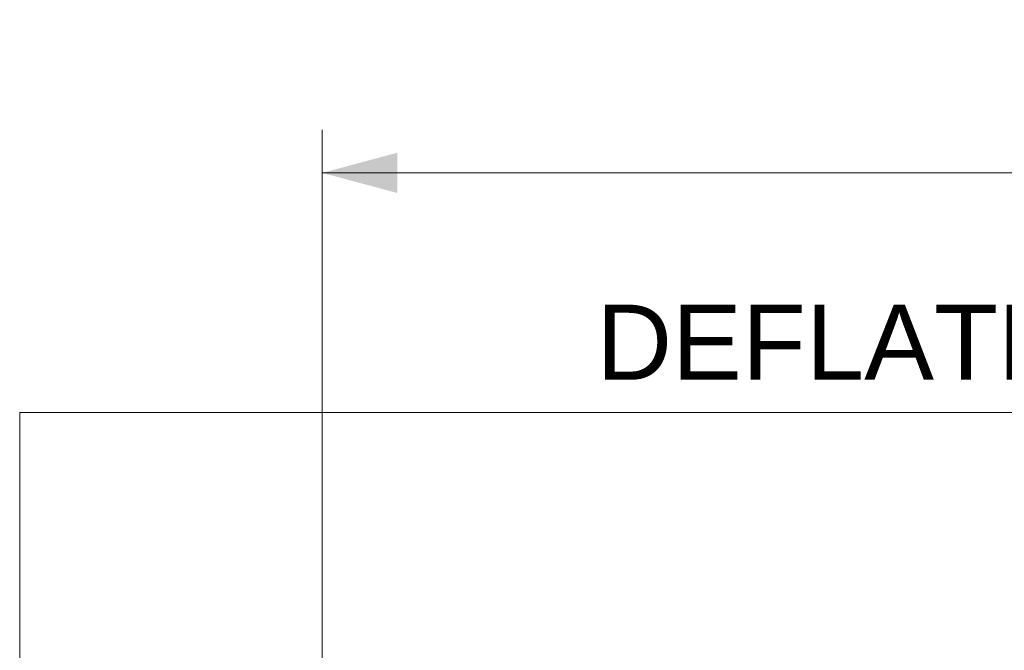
# Model space of a CAD drawing. Header units: millimetres. Extents: x 0 to 594, y 0 to 420.
# Tile 832 of 1056: x 413 to 459, y 195 to 225. Entities that reach past the tile are written whole.
import ezdxf

# ---------------------------------------------------------------- set-up
doc = ezdxf.new("R2010")
doc.units = ezdxf.units.MM
doc.layers.add('1', color=7, linetype='Continuous', true_color=0xffffff)
doc.styles.add('Arial', font='txt')
doc.dimstyles.get("Standard").update_dxf_attribs({"dimtxt": 0.18, "dimasz": 0.18, "dimexe": 0.18, "dimexo": 0.0625, "dimgap": 0.09, "dimtad": 0, "dimtih": 1, "dimtoh": 1, "dimdec": 4, "dimzin": 0, "dimdsep": 46, "dimtxsty": 'Standard', "dimcen": 0.09, "dimadec": 0, "dimazin": 0, "dimtfac": 1, "dimtdec": 4, "dimtofl": 0, "dimtmove": 0, "dimatfit": 3, "dimfxl": 0, "dimtolj": 1, "dimtzin": 0, "dimarcsym": 0})

# ---------------------------------------------------------------- blocks, each defined once
blk = doc.blocks.new('_U3')
at = {"layer": '1', "color": 18, "lineweight": 18}
for p, q in [((427.525, 148.168), (427.525, 219.749)), ((512.525, 148.168), (512.525, 219.749)), ((427.525, 217.749), (463.942, 217.749)), ((512.525, 217.749), (476.108, 217.749))]:
    blk.add_line(p, q, dxfattribs=at)
at = {"layer": '1', "color": 18}
for points in [[(427.525, 217.749), (431.025, 218.687), (431.025, 216.811)], [(512.525, 217.749), (509.025, 216.811), (509.025, 218.687)]]:
    blk.add_solid(points, dxfattribs=at)
at = {"layer": '1', "color": 18, "linetype": 'Continuous', "lineweight": 13, "char_height": 3.5, "attachment_point": 7, "line_spacing_factor": 1.047437, "style": 'Arial'}
for s, insert in [('\\fArial|b0|i0;\\W1.0000;1.70', (465.627, 215.113)), ('\\fArial|b0|i0;\\W1.0000;DEFLATED TUBES WIDTH', (440.321, 208.053))]:
    blk.add_mtext(s, dxfattribs=dict(at, insert=insert))

msp = doc.modelspace()

# ---------------------------------------------------------------- linework, layer by layer
at = {"layer": '1', "color": 8, "linetype": 'Continuous', "lineweight": 18}
for p in [(413.404, 118.363), (526.646, 206.582)]:
    msp.add_line(p, (413.404, 206.582), dxfattribs=at)

# ---------------------------------------------------------------- dimensions: what is measured, and where the dimension line sits
at = {"layer": '1', "color": 18, "linetype": 'Continuous', "lineweight": 13}
dim = msp.add_linear_dim(base=(512.525, 217.749), p1=(427.525, 148.168), p2=(512.525, 148.168), text=' <> \\P\\fArial|b0|i0;\\C18;{\\H1.00x;\\fArial|b0|i0;DEFLATED TUBES WIDTH\\fArial|b0|i0;}\\C18;', dimstyle='Standard', override={"dimtxt": 3.5, "dimasz": 3.5, "dimexe": 2, "dimexo": 0, "dimgap": 1.5, "dimtih": 1, "dimtoh": 1, "dimdec": 2, "dimlfac": 0.02, "dimdsep": 46, "dimlunit": 2, "dimtxsty": 'Arial', "dimsah": 1, "dimse1": 0, "dimse2": 0, "dimsd1": 0, "dimsd2": 0, "dimclrd": 18, "dimclre": 18, "dimclrt": 18, "dimtol": 0, "dimtm": -0.1, "dimtfac": 1, "dimtdec": 2, "dimtofl": 1, "dimtmove": 0, "dimlwd": 18, "dimlwe": 18}, dxfattribs=at)
dim.commit()
dim.dimension.update_dxf_attribs({"geometry": '_U3', "text_midpoint": (470.025, 217.749), "dimtype": 160})

doc.saveas('drawing.dxf')
